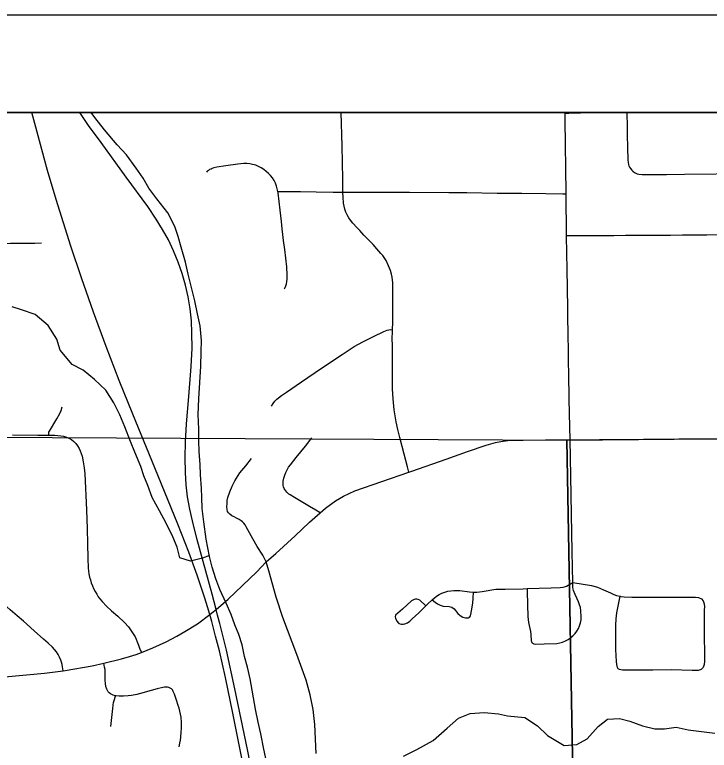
# Model space of a CAD drawing. Extents: x 0 to 34, y 0 to 22.
# Drawn here: x 20.678 to 21.389, y 15.325 to 16.078 of the extents above; entities that cross this region are included whole.
import ezdxf

# ---------------------------------------------------------------- set-up
doc = ezdxf.new("R2010")
doc.units = 0
for name, color, linetype in [('GM_X_City_Street', 7, 'Continuous'), ('GM_X_Corporation', 7, 'Continuous'), ('GM_X_County_Road', 7, 'Continuous'), ('GM_X_Minor_River', 7, 'Continuous'), ('GM_X_Section', 7, 'Continuous'), ('GM_X_State_Route', 7, 'Continuous'), ('GM_X_Township_Road', 7, 'Continuous'), ('SH_Data', 7, 'Continuous')]:
    doc.layers.add(name, color=color, linetype=linetype)

msp = doc.modelspace()

# ---------------------------------------------------------------- linework, layer by layer
at = {"layer": 'GM_X_City_Street'}
for points in [[(21.08115, 15.60972), (21.07974, 15.61523), (21.07649, 15.62796), (21.07432, 15.63576), (21.07205, 15.64523), (21.07008, 15.65323), (21.06841, 15.66122), (21.06634, 15.67335), (21.06526, 15.6846), (21.06457, 15.69506), (21.06437, 15.71677), (21.06439, 15.74136), (21.06428, 15.74447), (21.06464, 15.75532), (21.06484, 15.763), (21.06488, 15.78456), (21.06498, 15.79699), (21.06478, 15.80321), (21.0641, 15.80913), (21.06341, 15.81218), (21.06232, 15.81584), (21.06055, 15.82077), (21.05805, 15.82617), (21.05453, 15.83114), (21.05275, 15.8334), (21.05068, 15.83567), (21.04851, 15.83814), (21.04462, 15.84251), (21.04032, 15.84683), (21.03537, 15.85213), (21.03104, 15.85678), (21.02799, 15.86005), (21.02395, 15.86429), (21.02161, 15.86739), (21.01976, 15.86995), (21.01814, 15.87269), (21.01681, 15.87559), (21.01574, 15.87859), (21.01494, 15.88166), (21.01438, 15.88478), (21.0139, 15.89105), (21.01384, 15.89614), (21.01368, 15.90945), (21.01307, 15.9435), (21.01218, 15.97752)], [(21.24114, 15.97678), (21.24489, 15.97688), (21.26892, 15.97749), (21.27007, 15.97752)], [(21.30424, 15.97752), (21.30427, 15.97555), (21.30448, 15.96463), (21.30472, 15.95463), (21.30504, 15.9418), (21.3052, 15.929), (21.3055, 15.92627), (21.30589, 15.9243), (21.30635, 15.92286), (21.30694, 15.92148), (21.30793, 15.92009), (21.30925, 15.91851), (21.31049, 15.91739), (21.31201, 15.91621), (21.31339, 15.91549), (21.31483, 15.91489), (21.31661, 15.91443), (21.32003, 15.91404), (21.32281, 15.91404), (21.3263, 15.91404), (21.33276, 15.91411), (21.33833, 15.91416), (21.34485, 15.91423), (21.36318, 15.91449), (21.42765, 15.915)], [(20.95413, 15.7973), (20.95486, 15.7987), (20.95544, 15.80015), (20.95607, 15.80214), (20.95649, 15.80444), (20.95672, 15.80754), (20.95666, 15.81373), (20.95652, 15.81679), (20.95627, 15.81981), (20.95424, 15.83747), (20.95317, 15.84644), (20.95246, 15.85268), (20.95177, 15.8587), (20.9509, 15.86616), (20.94964, 15.87765), (20.94759, 15.89539), (20.94738, 15.89665), (20.94669, 15.8996), (20.94591, 15.90217), (20.94473, 15.90512), (20.94342, 15.90792), (20.94176, 15.91055), (20.93981, 15.91296), (20.93769, 15.91524), (20.9354, 15.91733), (20.93293, 15.91923), (20.93029, 15.92089), (20.92752, 15.92232), (20.9246, 15.92355), (20.9214, 15.92447), (20.91862, 15.92509), (20.91564, 15.92549), (20.91234, 15.92544), (20.90642, 15.92476), (20.89416, 15.92292), (20.88482, 15.92154), (20.88183, 15.92076), (20.8802, 15.92022), (20.87892, 15.91972), (20.87735, 15.91905), (20.87616, 15.91832), (20.87507, 15.91741), (20.87409, 15.91634)], [(20.94738, 15.89665), (20.95008, 15.89665), (20.97053, 15.89659), (20.98638, 15.89638), (21.00389, 15.89615), (21.01384, 15.89614), (21.02299, 15.89611), (21.05096, 15.896), (21.08208, 15.89592), (21.12213, 15.89581), (21.14068, 15.89553), (21.17177, 15.89508), (21.19668, 15.89491), (21.22146, 15.89466), (21.23876, 15.89449), (21.24205, 15.89446)], [(21.24269, 15.85168), (21.24551, 15.85169), (21.26156, 15.85173), (21.27802, 15.85181), (21.29111, 15.85186), (21.30277, 15.85191), (21.31615, 15.85198), (21.33155, 15.85204), (21.34904, 15.85212), (21.36115, 15.85226), (21.38597, 15.85242), (21.41722, 15.85262), (21.44211, 15.85284), (21.45761, 15.85303)], [(20.46025, 15.84492), (20.46786, 15.8449), (20.48155, 15.84486), (20.4998, 15.84479), (20.52471, 15.84451), (20.55261, 15.84423), (20.58667, 15.84409), (20.63048, 15.84376), (20.65527, 15.84348), (20.67385, 15.84373), (20.68311, 15.84376), (20.69848, 15.84374), (20.70536, 15.84407)], [(20.94091, 15.67727), (20.94237, 15.67988), (20.94416, 15.68226), (20.94631, 15.68437), (20.95111, 15.68813), (20.95625, 15.6916), (20.97153, 15.70223), (20.992, 15.71592), (21.01298, 15.73006), (21.02516, 15.73829), (21.03407, 15.7428), (21.04509, 15.74833), (21.05556, 15.75341), (21.059, 15.75497), (21.06081, 15.75532), (21.06261, 15.75543), (21.06464, 15.75532)], [(20.71293, 15.64762), (20.71303, 15.64842), (20.71303, 15.64987), (20.71312, 15.65049), (20.71361, 15.65155), (20.72105, 15.66411), (20.72413, 15.66981), (20.72546, 15.67275), (20.72671, 15.67635)], [(20.67577, 15.64772), (20.70159, 15.64765), (20.71293, 15.64762), (20.71904, 15.64738), (20.72511, 15.64699), (20.72804, 15.64648), (20.73088, 15.64564), (20.73359, 15.64446), (20.73616, 15.64298), (20.73838, 15.64106), (20.74047, 15.63902), (20.74226, 15.63663), (20.74388, 15.634), (20.74507, 15.63155), (20.74692, 15.62611), (20.74824, 15.62012), (20.74925, 15.61421), (20.7499, 15.60811), (20.75151, 15.57104), (20.75213, 15.55172), (20.7526, 15.53681), (20.75295, 15.52123), (20.7533, 15.51178), (20.75359, 15.50849), (20.75401, 15.50568), (20.75466, 15.50245), (20.7555, 15.49946), (20.7564, 15.49641), (20.75753, 15.49348), (20.75873, 15.49073), (20.76034, 15.48768), (20.7619, 15.48499), (20.76357, 15.4823), (20.76518, 15.48002), (20.7674, 15.47727), (20.77182, 15.47267), (20.7772, 15.4677), (20.78354, 15.46232), (20.79031, 15.45588), (20.79442, 15.45133), (20.798, 15.44647), (20.80117, 15.44121), (20.80225, 15.439), (20.80343, 15.43621), (20.80467, 15.43286), (20.80588, 15.42972), (20.80771, 15.42519)], [(20.99048, 15.56809), (20.98596, 15.57081), (20.97974, 15.57456), (20.96426, 15.5839), (20.95992, 15.58647), (20.95861, 15.58733), (20.95742, 15.58831), (20.95631, 15.58937), (20.95525, 15.59062), (20.95442, 15.59178), (20.95367, 15.59311), (20.95313, 15.59456), (20.95275, 15.5962), (20.95258, 15.59758), (20.95283, 15.60061), (20.95351, 15.6036), (20.95433, 15.60647), (20.95552, 15.60929), (20.95683, 15.61206), (20.95828, 15.61462), (20.96006, 15.61719), (20.96611, 15.62456), (20.97549, 15.6364), (20.98197, 15.64468)], [(21.24891, 15.49688), (21.24836, 15.52804), (21.24669, 15.62462), (21.24631, 15.64266)], [(20.93543, 15.51789), (20.93172, 15.52466), (20.92608, 15.53379), (20.92154, 15.54162), (20.91496, 15.55366), (20.91378, 15.5557), (20.91247, 15.55754), (20.91122, 15.55893), (20.90971, 15.56004), (20.90753, 15.56136), (20.90497, 15.56274), (20.90241, 15.56399), (20.90001, 15.56515), (20.89799, 15.56662), (20.89681, 15.568), (20.89589, 15.56945), (20.89537, 15.57136), (20.89517, 15.57426), (20.8953, 15.57748), (20.89557, 15.58057), (20.89608, 15.58369), (20.8981, 15.58961), (20.90054, 15.59535), (20.90338, 15.60076), (20.90502, 15.60361), (20.90846, 15.60883), (20.91444, 15.61625), (20.92026, 15.62375)], [(20.98629, 15.32182), (20.9851, 15.35153), (20.98341, 15.3669), (20.98047, 15.38209), (20.9763, 15.397), (20.96678, 15.42324), (20.95247, 15.46105), (20.94562, 15.48175), (20.938, 15.50871), (20.93543, 15.51789)], [(21.09863, 15.47288), (21.09243, 15.47878), (21.09096, 15.47954), (21.08957, 15.47981), (21.08807, 15.47984), (21.08653, 15.4795), (21.08383, 15.47799), (21.07465, 15.46954), (21.06984, 15.46559), (21.06777, 15.46333), (21.06742, 15.46179), (21.06762, 15.46029), (21.06885, 15.45744), (21.07112, 15.455), (21.07369, 15.4543), (21.07549, 15.45423), (21.07711, 15.45454), (21.0798, 15.45565), (21.08234, 15.45745), (21.08468, 15.45951), (21.09143, 15.46596), (21.09863, 15.47288), (21.1004, 15.47458), (21.10507, 15.47899), (21.10718, 15.48098), (21.10967, 15.48285), (21.11232, 15.48447), (21.11511, 15.48585), (21.118, 15.487), (21.12099, 15.48785), (21.12405, 15.4884), (21.12715, 15.48866), (21.13026, 15.48868), (21.13336, 15.48851), (21.14339, 15.48717), (21.14728, 15.487), (21.1509, 15.48683), (21.1564, 15.48767), (21.17038, 15.48997), (21.17424, 15.49017), (21.17992, 15.49017), (21.19826, 15.49049), (21.20216, 15.49063), (21.22677, 15.49149), (21.23595, 15.49165), (21.23912, 15.49215), (21.24148, 15.49276), (21.24244, 15.49314), (21.24891, 15.49688)], [(21.20216, 15.49063), (21.20226, 15.48782), (21.20276, 15.47398), (21.20313, 15.46198), (21.20368, 15.45578), (21.20425, 15.45272), (21.20571, 15.44666), (21.20614, 15.44358), (21.20639, 15.43733), (21.20659, 15.43634), (21.20695, 15.43555), (21.20779, 15.4347), (21.20913, 15.43412), (21.21071, 15.43378), (21.2197, 15.43395), (21.2325, 15.43457), (21.23557, 15.43511), (21.23856, 15.43596), (21.24147, 15.43709), (21.24422, 15.43854), (21.24677, 15.44033), (21.24914, 15.44234), (21.25128, 15.44461), (21.25316, 15.44709), (21.25472, 15.44979), (21.25598, 15.45264), (21.25689, 15.45562), (21.25739, 15.45869), (21.25753, 15.4618), (21.25721, 15.46802), (21.25677, 15.47111), (21.25597, 15.47412), (21.25484, 15.47702), (21.25144, 15.48471), (21.24963, 15.48867), (21.24932, 15.48988), (21.24913, 15.49212), (21.24891, 15.49688)], [(21.24891, 15.49688), (21.26803, 15.49369), (21.2743, 15.49198), (21.28031, 15.48948), (21.28748, 15.48614), (21.29109, 15.48467), (21.29365, 15.48363), (21.29747, 15.48278), (21.29815, 15.48263), (21.30166, 15.4823), (21.30949, 15.48196), (21.32808, 15.4818), (21.34982, 15.48191), (21.36223, 15.48185), (21.37467, 15.48196), (21.37774, 15.48158), (21.38052, 15.4803), (21.38251, 15.47797), (21.38342, 15.47502), (21.38356, 15.47192), (21.38345, 15.46879), (21.38343, 15.45014), (21.38361, 15.41594), (21.38337, 15.41284), (21.3824, 15.40991), (21.3803, 15.40773), (21.37738, 15.4068), (21.37427, 15.40678), (21.37116, 15.40697), (21.3495, 15.40735), (21.33089, 15.40732), (21.31536, 15.40718), (21.29981, 15.4072), (21.29818, 15.40736), (21.29678, 15.40772), (21.29539, 15.4086), (21.29468, 15.40991), (21.29394, 15.41292), (21.29383, 15.41603), (21.2931, 15.42844), (21.29292, 15.45331), (21.29325, 15.45951), (21.29406, 15.46567), (21.29747, 15.48278)], [(20.72766, 15.40644), (20.72693, 15.41049), (20.72646, 15.41308), (20.72589, 15.41528), (20.72519, 15.41755), (20.72399, 15.42047), (20.72255, 15.42327), (20.72084, 15.42591), (20.7189, 15.42837), (20.71678, 15.43068), (20.71218, 15.43495), (20.70746, 15.43905), (20.69807, 15.44737), (20.68699, 15.45713), (20.68057, 15.46278), (20.67355, 15.46898), (20.66694, 15.4748), (20.66099, 15.48005), (20.65859, 15.48216)], [(21.10507, 15.47899), (21.10824, 15.4767), (21.1107, 15.47491), (21.1134, 15.47356), (21.11631, 15.47279), (21.12237, 15.47223), (21.12529, 15.47149), (21.12772, 15.46978), (21.13147, 15.46501), (21.13369, 15.46296), (21.13636, 15.46153), (21.13926, 15.46066), (21.14205, 15.46066), (21.14372, 15.46182), (21.14446, 15.46278), (21.14479, 15.46404), (21.14539, 15.46799), (21.14656, 15.47583), (21.14694, 15.48071), (21.14728, 15.487)], [(20.84618, 15.32865), (20.84694, 15.3326), (20.8476, 15.33561), (20.84803, 15.33863), (20.84848, 15.34371), (20.84861, 15.34772), (20.84868, 15.35361), (20.84821, 15.35925), (20.84773, 15.36219), (20.84615, 15.36817), (20.84522, 15.37107), (20.8434, 15.37666), (20.84145, 15.38265), (20.84026, 15.38551), (20.83982, 15.3864), (20.83931, 15.38716), (20.83848, 15.38804), (20.83783, 15.38851), (20.83723, 15.38882), (20.83657, 15.3891), (20.83579, 15.38942), (20.83443, 15.38973), (20.83274, 15.38981), (20.83129, 15.38969), (20.82968, 15.38949), (20.8237, 15.38811), (20.81779, 15.38633), (20.80681, 15.38331), (20.80296, 15.38243), (20.79737, 15.38132), (20.79408, 15.38103), (20.78933, 15.38074), (20.78491, 15.38066), (20.78182, 15.3809), (20.78108, 15.38107), (20.77881, 15.38159), (20.77603, 15.38291), (20.7748, 15.38394), (20.77383, 15.38491), (20.77296, 15.38627), (20.77231, 15.38774), (20.77132, 15.39064), (20.77085, 15.39369), (20.77061, 15.39679), (20.77056, 15.39988), (20.77074, 15.40331), (20.77071, 15.40563), (20.77045, 15.40796), (20.77006, 15.41009), (20.76928, 15.41438)], [(20.7764, 15.34967), (20.77724, 15.35579), (20.77829, 15.36809), (20.77867, 15.37135), (20.77923, 15.37418), (20.78003, 15.37717), (20.78108, 15.38107)]]:
    msp.add_lwpolyline(points, dxfattribs=at)
at = {"layer": 'GM_X_Corporation'}
msp.add_lwpolyline([(22.74833, 15.15503), (22.24532, 15.14936), (22.23715, 15.45405), (22.13846, 15.44995), (22.12883, 15.65323), (22.16309, 15.6538), (22.16468, 15.68603), (22.23037, 15.68928), (22.22398, 15.97752), (18.62557, 15.97752)], dxfattribs=at)
at = {"layer": 'GM_X_County_Road'}
for points in [[(21.08115, 15.60972), (21.08426, 15.6108), (21.11949, 15.62308), (21.14138, 15.63092), (21.16029, 15.63718), (21.16984, 15.63988), (21.17546, 15.64093), (21.18236, 15.64198), (21.19806, 15.64238), (21.2211, 15.64261), (21.23978, 15.64264), (21.24631, 15.64266)], [(21.24631, 15.64266), (21.25365, 15.64285), (21.27619, 15.64304)], [(21.27619, 15.64304), (21.32139, 15.64344), (21.35747, 15.64369)], [(21.35747, 15.64369), (21.35845, 15.64369), (21.37001, 15.64372), (21.39377, 15.64379), (21.40206, 15.64381)], [(20.99048, 15.56809), (20.99595, 15.57299), (21.00614, 15.58038), (21.01432, 15.5852), (21.02589, 15.59048), (21.08115, 15.60972)], [(20.93543, 15.51789), (20.94528, 15.52658), (20.96495, 15.54462), (20.97967, 15.55838), (20.99048, 15.56809)], [(20.80771, 15.42519), (20.81919, 15.42995), (20.83309, 15.43614), (20.84404, 15.4419), (20.85222, 15.44672), (20.86517, 15.45454), (20.87767, 15.46409), (20.87973, 15.46566), (20.88409, 15.46937), (20.89627, 15.4797), (20.92568, 15.50761), (20.93543, 15.51789)], [(20.76928, 15.41438), (20.78733, 15.41892), (20.79552, 15.42118), (20.8024, 15.42327), (20.80771, 15.42519)], [(20.72766, 15.40644), (20.72972, 15.40669), (20.7572, 15.41145), (20.76928, 15.41438)], [(20.57721, 15.39179), (20.63051, 15.3969), (20.64544, 15.39831), (20.70847, 15.40416), (20.72766, 15.40644)]]:
    msp.add_lwpolyline(points, dxfattribs=at)
at = {"layer": 'GM_X_Minor_River'}
for points in [[(20.93652, 15.309), (20.93299, 15.32642), (20.92986, 15.34194), (20.92712, 15.35406), (20.92438, 15.36731), (20.91886, 15.39837), (20.91613, 15.41011), (20.91303, 15.42108), (20.91067, 15.4332), (20.90719, 15.44379), (20.90334, 15.45362), (20.89947, 15.46421), (20.89447, 15.47555), (20.88794, 15.48954), (20.8837, 15.5005), (20.8802, 15.51261), (20.87748, 15.52359), (20.87395, 15.54101), (20.87156, 15.55881), (20.86995, 15.57245), (20.86949, 15.58383), (20.86905, 15.59331), (20.86819, 15.60695), (20.86774, 15.61757), (20.86689, 15.63084), (20.86644, 15.64183), (20.86636, 15.65359), (20.86588, 15.66876), (20.86652, 15.68469), (20.86857, 15.71808), (20.86885, 15.73287), (20.86914, 15.74425), (20.8679, 15.75941), (20.86517, 15.77153), (20.86243, 15.78478), (20.85931, 15.79727), (20.85542, 15.81203), (20.85268, 15.82453), (20.84841, 15.83967), (20.84531, 15.85064), (20.84183, 15.86086), (20.83454, 15.87483), (20.82346, 15.88916), (20.81543, 15.9001), (20.8093, 15.9103), (20.80241, 15.92048), (20.79247, 15.93406), (20.78293, 15.94461), (20.76995, 15.95968), (20.76001, 15.9725), (20.75624, 15.97752)], [(20.87732, 15.52437), (20.8703, 15.52164), (20.85782, 15.51851), (20.84681, 15.52222), (20.84409, 15.53282), (20.83985, 15.54341), (20.83293, 15.55739), (20.82603, 15.57023), (20.81874, 15.58383), (20.81411, 15.59593), (20.81026, 15.60576), (20.80716, 15.6156), (20.801, 15.62996), (20.79638, 15.64093), (20.79059, 15.65605), (20.78559, 15.66815), (20.77944, 15.68062), (20.7714, 15.69346), (20.75958, 15.70436), (20.74815, 15.71414), (20.73675, 15.71974), (20.72453, 15.73444), (20.72105, 15.74579), (20.71224, 15.75976), (20.69891, 15.77104), (20.68486, 15.77586), (20.67537, 15.77882)], [(21.07583, 15.31915), (21.08941, 15.32608), (21.10602, 15.3353), (21.12032, 15.34793), (21.13199, 15.35825), (21.14408, 15.3629), (21.15846, 15.36376), (21.17287, 15.36235), (21.18235, 15.36053), (21.19978, 15.35876), (21.21272, 15.35014), (21.22301, 15.34035), (21.24013, 15.33024), (21.253, 15.3311), (21.26356, 15.33687), (21.27484, 15.34947), (21.28463, 15.35712), (21.29675, 15.35759), (21.30737, 15.35502), (21.32028, 15.35019), (21.3328, 15.34725), (21.34265, 15.34732), (21.35475, 15.34893), (21.36689, 15.34599), (21.38054, 15.34457), (21.39418, 15.34278)]]:
    msp.add_lwpolyline(points, dxfattribs=at)
at = {"layer": 'GM_X_Section'}
for points in [[(22.23129, 15.65153), (22.2584, 14.6473), (21.26959, 14.63583), (21.26087, 14.6354), (21.24285, 15.64234)], [(21.24285, 15.64234), (21.26087, 14.6354), (20.26215, 14.63524), (20.25544, 15.64755)]]:
    msp.add_lwpolyline(points, close=True, dxfattribs=at)
at = {"layer": 'GM_X_State_Route'}
for points in [[(20.91349, 15.30208), (20.90815, 15.32905), (20.90117, 15.36318), (20.89353, 15.39952), (20.88753, 15.42698), (20.8835, 15.44211), (20.87981, 15.45708), (20.87767, 15.46409), (20.87532, 15.47188), (20.8725, 15.48076), (20.86464, 15.50434), (20.85619, 15.52771), (20.84487, 15.55665), (20.82147, 15.61425), (20.79899, 15.66888), (20.78494, 15.70344), (20.7716, 15.73829), (20.7586, 15.77327), (20.74624, 15.80849), (20.73544, 15.84097), (20.72043, 15.88842), (20.71172, 15.91829), (20.69849, 15.96627), (20.69561, 15.97752)], [(20.88565, 15.46353), (20.88409, 15.46937), (20.87994, 15.48477), (20.86427, 15.54174), (20.85981, 15.55988), (20.85721, 15.572), (20.85492, 15.5843), (20.85352, 15.59667), (20.85261, 15.60918), (20.8524, 15.62484), (20.85276, 15.64036), (20.85388, 15.65895), (20.85626, 15.68704), (20.85822, 15.71316), (20.85858, 15.71787), (20.85956, 15.73646), (20.85942, 15.75197), (20.85891, 15.76434), (20.85751, 15.77664), (20.85543, 15.78884), (20.85272, 15.80092), (20.84935, 15.81284), (20.84532, 15.82454), (20.84062, 15.83599), (20.83528, 15.84716), (20.82932, 15.85801), (20.82282, 15.86855), (20.81408, 15.88136), (20.79214, 15.9115), (20.76639, 15.94687), (20.75371, 15.9643), (20.7446, 15.97752)], [(21.10246, 14.63858), (21.09624, 14.65832), (21.08309, 14.7008), (21.0806, 14.70881), (21.06194, 14.77137), (21.02713, 14.89074), (21.01497, 14.93252), (21.00361, 14.9713), (20.99841, 14.98922), (20.98018, 15.05196), (20.96727, 15.0967), (20.9607, 15.1207), (20.95237, 15.15389), (20.94409, 15.19027), (20.91908, 15.31209), (20.91618, 15.32616), (20.90336, 15.38818), (20.89463, 15.42762), (20.88799, 15.45477), (20.88565, 15.46353)]]:
    msp.add_lwpolyline(points, dxfattribs=at)
at = {"layer": 'GM_X_Township_Road'}
for p, q in [((21.24114, 15.97678), (21.24113, 15.97752)), ((21.24269, 15.85168), (21.24205, 15.89446)), ((21.24355, 15.79743), (21.24308, 15.81753)), ((21.24428, 15.74941), (21.24391, 15.77015))]:
    msp.add_line(p, q, dxfattribs=at)
for points in [[(21.24205, 15.89446), (21.24205, 15.89524), (21.24124, 15.96984), (21.24114, 15.97678)], [(21.24308, 15.81753), (21.24297, 15.83322), (21.24269, 15.85168)], [(21.24391, 15.77015), (21.24377, 15.77752), (21.24355, 15.79743)], [(21.24631, 15.64266), (21.24566, 15.66976), (21.24522, 15.68495), (21.24478, 15.70996), (21.24466, 15.72279), (21.24455, 15.73453), (21.24428, 15.74941)]]:
    msp.add_lwpolyline(points, dxfattribs=at)
at = {"layer": 'SH_Data'}
for p, q in [((17.75791, 16.07752), (24.75791, 16.07752)), ((17.85791, 15.97752), (24.65791, 15.97752))]:
    msp.add_line(p, q, dxfattribs=at)

doc.saveas('drawing.dxf')
